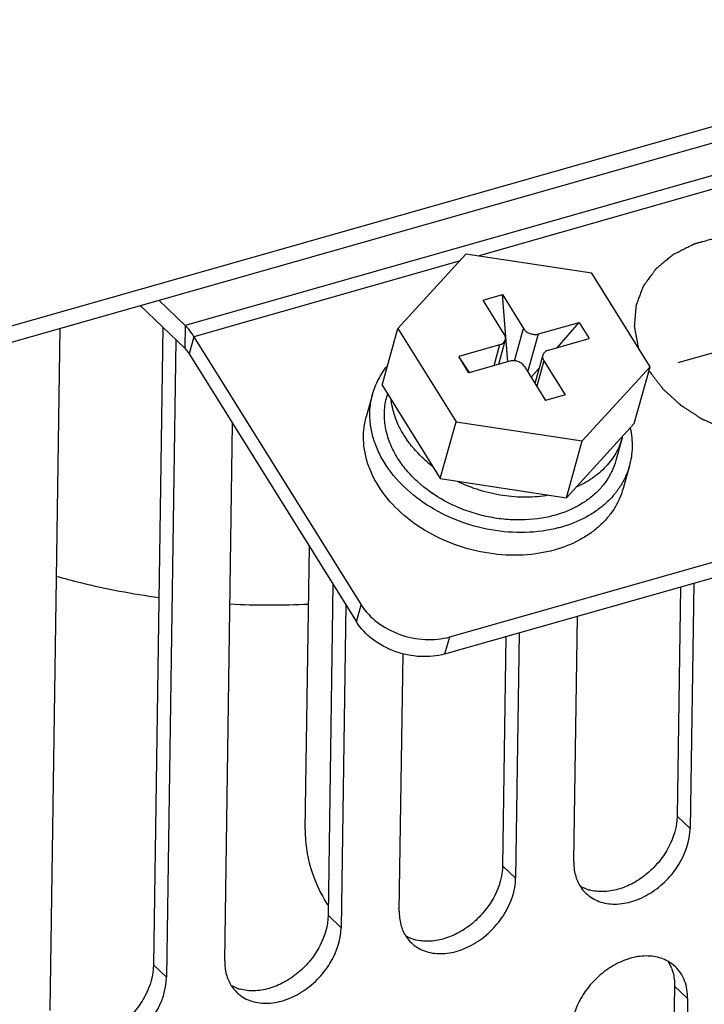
# Model space of a CAD drawing. Header units: millimetres. Extents: x 1117 to 38156, y -1945 to 7303.
# Tile 268 of 656: x 9825 to 9856, y 1046 to 1090. Entities that reach past the tile are written whole.
import ezdxf

# ---------------------------------------------------------------- set-up
doc = ezdxf.new("R2010")
doc.units = ezdxf.units.MM

msp = doc.modelspace()

# ---------------------------------------------------------------- linework, layer by layer
at = {"color": 7, "linetype": 'Continuous'}
for p, q in [((9724.854, 1047.902), (9984.071, 1121.541)), ((9724.843, 1047.158), (9983.706, 1120.697)), ((9876.536, 1088.782), (9832.897, 1076.385)), ((9871.417, 1086.71), (9846.075, 1079.51)), ((9845.528, 1079.594), (9842.475, 1076.253)), ((9851.203, 1078.732), (9845.528, 1079.594)), ((9845.233, 1079.271), (9833.296, 1075.88)), ((9853.825, 1074.529), (9851.203, 1078.732)), ((9832.897, 1076.385), (9831.71, 1077.517)), ((9846.306, 1077.524), (9847.178, 1077.771)), ((9847.26, 1075.995), (9846.306, 1077.524)), ((9847.178, 1077.771), (9848.132, 1076.243)), ((9847.416, 1074.754), (9847.178, 1077.771)), ((9832.882, 1075.365), (9830.875, 1077.28)), ((9855.084, 1074.72), (9862.939, 1076.951)), ((9848.796, 1076.003), (9850.629, 1076.523)), ((9849.635, 1075.384), (9850.629, 1076.523)), ((9850.629, 1076.523), (9851.083, 1075.796)), ((9826.824, 1045.57), (9827.278, 1076.258)), ((9831.9, 1076.302), (9831.475, 1047.616)), ((9832.897, 1076.385), (9832.882, 1075.365)), ((9841.76, 1073.695), (9842.475, 1076.253)), ((9842.475, 1076.253), (9845.097, 1072.05)), ((9847.728, 1074.795), (9848.132, 1076.243)), ((9832.485, 1075.744), (9832.061, 1047.057)), ((9833.296, 1075.88), (9833.081, 1075.113)), ((9833.296, 1075.88), (9840.825, 1063.813)), ((9847.305, 1075.736), (9846.997, 1074.635)), ((9848.319, 1074.297), (9848.796, 1076.003)), ((9849.25, 1075.275), (9851.083, 1075.796)), ((9847.05, 1075.507), (9845.217, 1074.986)), ((9847.05, 1075.507), (9846.79, 1074.576)), ((9833.081, 1075.113), (9840.611, 1063.046)), ((9845.691, 1074.264), (9845.217, 1074.986)), ((9845.672, 1074.258), (9845.217, 1074.986)), ((9847.505, 1074.779), (9845.672, 1074.258)), ((9848.996, 1075.046), (9848.642, 1073.78)), ((9849.041, 1074.787), (9848.723, 1073.65)), ((9849.041, 1074.787), (9849.995, 1073.258)), ((9848.168, 1074.539), (9849.122, 1073.01)), ((9848.472, 1074.052), (9848.834, 1074.466)), ((9850.773, 1071.188), (9853.825, 1074.529)), ((9853.111, 1071.972), (9853.825, 1074.529)), ((9841.76, 1073.695), (9844.383, 1069.493)), ((9841.335, 1073.299), (9841.049, 1072.276)), ((9842.009, 1073.296), (9841.979, 1073.187)), ((9844.806, 1062.373), (9883.209, 1073.283)), ((9849.995, 1073.258), (9849.122, 1073.01)), ((9844.592, 1061.606), (9882.994, 1072.516)), ((9834.679, 1047.801), (9835.037, 1071.979)), ((9844.383, 1069.493), (9845.097, 1072.05)), ((9845.097, 1072.05), (9850.773, 1071.188)), ((9850.058, 1068.631), (9853.111, 1071.972)), ((9850.058, 1068.631), (9850.773, 1071.188)), ((9852.57, 1071.33), (9852.284, 1070.307)), ((9852.892, 1070.068), (9852.606, 1069.045)), ((9844.383, 1069.493), (9850.058, 1068.631)), ((9838.303, 1053.71), (9838.491, 1066.443)), ((9839.551, 1064.745), (9839.33, 1049.847)), ((9855.193, 1064.618), (9855.041, 1054.31)), ((9855.789, 1064.787), (9855.626, 1053.752)), ((9840.131, 1063.816), (9839.916, 1049.289)), ((9840.611, 1063.046), (9840.825, 1063.813)), ((9850.389, 1052.264), (9850.553, 1063.3)), ((9844.592, 1061.606), (9844.806, 1062.373)), ((9847.338, 1062.387), (9847.185, 1052.079)), ((9847.934, 1062.556), (9847.771, 1051.52)), ((9842.534, 1050.033), (9842.706, 1061.618)), ((9855.626, 1053.752), (9855.041, 1054.31)), ((9847.771, 1051.52), (9847.185, 1052.079)), ((9839.916, 1049.289), (9839.33, 1049.847)), ((9832.061, 1047.057), (9831.475, 1047.616)), ((9854.927, 1046.663), (9854.462, 1015.225)), ((9855.513, 1046.105), (9854.927, 1046.663)), ((9855.513, 1046.105), (9855.048, 1014.667))]:
    msp.add_line(p, q, dxfattribs=at)
for centre, radius, start, end in [((9849.687, 1072.136), 2.994, 344.3877, 345.6542), ((9847.652, 1074.778), 5.95, 227.551, 232.2756), ((9836.746, 1101.622), 37.812, 267.218, 272.605), ((9852.085, 1052.038), 1.661, 212.6915, 226.3039), ((9851.59, 1052.807), 1.89, 252.1122, 254.3432), ((9844.23, 1049.806), 1.661, 212.6915, 226.3039), ((9843.735, 1050.575), 1.89, 252.1122, 254.3432), ((9853.818, 1046.326), 1.664, 46.438, 61.1008), ((9853.172, 1046.85), 1.733, 26.9466, 32.7061), ((9853.103, 1046.816), 1.81, 21.3112, 26.934), ((9836.375, 1047.575), 1.661, 212.6915, 226.3039), ((9835.88, 1048.344), 1.89, 252.1122, 254.3432)]:
    msp.add_arc(centre, radius, start, end, dxfattribs=at)
for points, knots in [([(9864.248, 1077.323), (9864.199, 1077.386), (9864.102, 1077.512), (9863.98, 1077.669), (9863.883, 1077.794), (9863.822, 1077.873), (9863.773, 1077.936), (9863.736, 1077.983), (9863.7, 1078.03), (9863.669, 1078.069), (9863.645, 1078.101), (9863.627, 1078.124), (9863.612, 1078.144), (9863.599, 1078.159), (9863.592, 1078.169), (9863.586, 1078.177), (9863.58, 1078.185), (9863.569, 1078.194), (9863.558, 1078.204), (9863.542, 1078.218), (9863.522, 1078.236), (9863.49, 1078.264), (9863.45, 1078.3), (9863.386, 1078.356), (9863.306, 1078.427), (9863.21, 1078.511), (9863.114, 1078.596), (9863.018, 1078.681), (9862.938, 1078.751), (9862.874, 1078.808), (9862.826, 1078.85), (9862.786, 1078.885), (9862.758, 1078.91), (9862.742, 1078.924), (9862.73, 1078.935), (9862.72, 1078.944), (9862.712, 1078.951), (9862.707, 1078.955), (9862.703, 1078.959), (9862.699, 1078.962), (9862.69, 1078.967), (9862.674, 1078.977), (9862.651, 1078.991), (9862.623, 1079.008), (9862.595, 1079.025), (9862.558, 1079.048), (9862.493, 1079.088), (9862.4, 1079.146), (9862.251, 1079.237), (9862.102, 1079.329), (9861.972, 1079.409), (9861.898, 1079.455), (9861.842, 1079.489), (9861.796, 1079.518), (9861.758, 1079.541), (9861.73, 1079.558), (9861.709, 1079.571), (9861.696, 1079.579), (9861.689, 1079.584), (9861.682, 1079.588), (9861.674, 1079.591), (9861.666, 1079.594), (9861.655, 1079.599), (9861.637, 1079.606), (9861.611, 1079.617), (9861.579, 1079.63), (9861.537, 1079.648), (9861.484, 1079.669), (9861.421, 1079.695), (9861.337, 1079.73), (9861.232, 1079.773), (9861.106, 1079.826), (9860.98, 1079.878), (9860.875, 1079.921), (9860.791, 1079.956), (9860.728, 1079.982), (9860.675, 1080.004), (9860.633, 1080.021), (9860.602, 1080.034), (9860.575, 1080.045), (9860.554, 1080.053), (9860.543, 1080.058), (9860.535, 1080.062), (9860.53, 1080.064), (9860.523, 1080.065), (9860.514, 1080.067), (9860.498, 1080.071), (9860.474, 1080.077), (9860.441, 1080.085), (9860.397, 1080.096), (9860.342, 1080.109), (9860.277, 1080.125), (9860.189, 1080.146), (9860.036, 1080.182), (9859.862, 1080.224), (9859.687, 1080.266), (9859.578, 1080.293), (9859.501, 1080.311), (9859.457, 1080.322), (9859.425, 1080.329), (9859.392, 1080.337), (9859.365, 1080.344), (9859.345, 1080.349), (9859.336, 1080.351), (9859.33, 1080.352), (9859.325, 1080.352), (9859.318, 1080.353), (9859.307, 1080.354), (9859.287, 1080.355), (9859.259, 1080.358), (9859.214, 1080.361), (9859.158, 1080.366), (9859.09, 1080.371), (9859, 1080.378), (9858.888, 1080.387), (9858.753, 1080.398), (9858.618, 1080.408), (9858.484, 1080.419), (9858.371, 1080.428), (9858.281, 1080.435), (9858.225, 1080.439), (9858.18, 1080.443), (9858.152, 1080.445), (9858.13, 1080.447), (9858.113, 1080.448), (9858.099, 1080.45), (9858.088, 1080.448), (9858.077, 1080.447), (9858.064, 1080.446), (9858.043, 1080.444), (9858.016, 1080.442), (9857.984, 1080.439), (9857.941, 1080.436), (9857.888, 1080.431), (9857.823, 1080.426), (9857.759, 1080.42), (9857.631, 1080.409), (9857.481, 1080.396), (9857.331, 1080.383), (9857.246, 1080.376), (9857.182, 1080.37), (9857.118, 1080.365), (9857.064, 1080.36), (9857.021, 1080.357), (9856.995, 1080.354), (9856.973, 1080.352), (9856.957, 1080.351), (9856.944, 1080.35), (9856.934, 1080.349), (9856.929, 1080.349), (9856.925, 1080.349), (9856.921, 1080.347), (9856.916, 1080.346), (9856.907, 1080.344), (9856.895, 1080.34), (9856.88, 1080.336), (9856.86, 1080.331), (9856.835, 1080.324), (9856.794, 1080.313), (9856.744, 1080.299), (9856.684, 1080.283), (9856.624, 1080.267), (9856.543, 1080.245), (9856.402, 1080.207), (9856.262, 1080.169), (9856.141, 1080.136), (9856.081, 1080.12), (9856.021, 1080.104), (9855.97, 1080.09), (9855.93, 1080.079), (9855.9, 1080.071), (9855.875, 1080.064), (9855.855, 1080.059), (9855.842, 1080.055), (9855.832, 1080.053), (9855.822, 1080.05), (9855.811, 1080.044), (9855.798, 1080.038), (9855.78, 1080.029), (9855.758, 1080.018), (9855.723, 1080), (9855.679, 1079.978), (9855.609, 1079.943), (9855.521, 1079.899), (9855.416, 1079.847), (9855.311, 1079.794), (9855.223, 1079.75), (9855.153, 1079.715), (9855.1, 1079.688), (9855.047, 1079.662), (9854.995, 1079.635), (9854.951, 1079.614), (9854.92, 1079.598), (9854.902, 1079.589), (9854.889, 1079.583), (9854.878, 1079.577), (9854.869, 1079.573), (9854.864, 1079.57), (9854.859, 1079.568), (9854.856, 1079.565), (9854.85, 1079.56), (9854.838, 1079.55), (9854.82, 1079.535), (9854.799, 1079.518), (9854.778, 1079.501), (9854.75, 1079.478), (9854.701, 1079.437), (9854.63, 1079.38), (9854.518, 1079.287), (9854.406, 1079.195), (9854.307, 1079.114), (9854.251, 1079.068), (9854.209, 1079.033), (9854.167, 1078.998), (9854.135, 1078.972), (9854.114, 1078.955), (9854.106, 1078.948), (9854.098, 1078.942), (9854.093, 1078.938), (9854.089, 1078.934), (9854.086, 1078.931), (9854.082, 1078.925), (9854.076, 1078.917), (9854.066, 1078.903), (9854.053, 1078.885), (9854.037, 1078.864), (9854.017, 1078.836), (9853.991, 1078.8), (9853.96, 1078.758), (9853.918, 1078.701), (9853.866, 1078.63), (9853.804, 1078.545), (9853.741, 1078.46), (9853.689, 1078.389), (9853.648, 1078.332), (9853.617, 1078.289), (9853.591, 1078.254), (9853.57, 1078.226), (9853.557, 1078.208), (9853.547, 1078.194), (9853.539, 1078.183), (9853.531, 1078.172), (9853.525, 1078.164), (9853.521, 1078.159), (9853.518, 1078.156), (9853.517, 1078.15), (9853.515, 1078.145), (9853.51, 1078.133), (9853.503, 1078.115), (9853.494, 1078.091), (9853.483, 1078.06), (9853.468, 1078.02), (9853.45, 1077.973), (9853.426, 1077.91), (9853.384, 1077.8), (9853.337, 1077.674), (9853.289, 1077.548), (9853.259, 1077.469), (9853.239, 1077.414), (9853.227, 1077.382), (9853.218, 1077.359), (9853.209, 1077.335), (9853.201, 1077.315), (9853.196, 1077.301), (9853.194, 1077.295), (9853.192, 1077.291), (9853.192, 1077.286), (9853.191, 1077.281), (9853.191, 1077.272), (9853.19, 1077.262), (9853.189, 1077.249), (9853.187, 1077.232), (9853.185, 1077.201), (9853.181, 1077.159), (9853.177, 1077.107), (9853.172, 1077.055), (9853.168, 1077.004), (9853.162, 1076.935), (9853.155, 1076.849), (9853.146, 1076.746), (9853.137, 1076.643), (9853.13, 1076.557), (9853.124, 1076.489), (9853.121, 1076.446), (9853.118, 1076.411), (9853.116, 1076.39), (9853.114, 1076.373), (9853.114, 1076.362), (9853.113, 1076.355), (9853.113, 1076.351), (9853.112, 1076.349), (9853.113, 1076.345), (9853.114, 1076.34), (9853.116, 1076.332), (9853.118, 1076.321), (9853.121, 1076.303), (9853.125, 1076.281), (9853.13, 1076.255), (9853.136, 1076.22), (9853.144, 1076.176), (9853.154, 1076.123), (9853.164, 1076.07), (9853.177, 1076), (9853.193, 1075.912), (9853.219, 1075.771), (9853.251, 1075.595), (9853.277, 1075.455), (9853.29, 1075.384)], [0, 0, 0, 0, 0.015625, 0.03125, 0.039062, 0.046875, 0.050781, 0.054688, 0.058594, 0.0625, 0.064453, 0.066406, 0.068359, 0.069336, 0.070312, 0.070801, 0.071289, 0.072266, 0.073242, 0.074219, 0.076172, 0.078125, 0.082031, 0.085938, 0.09375, 0.101562, 0.109375, 0.117188, 0.125, 0.128906, 0.132812, 0.136719, 0.138672, 0.139648, 0.140625, 0.141602, 0.14209, 0.142578, 0.142822, 0.143066, 0.143555, 0.144531, 0.146484, 0.148438, 0.150391, 0.152344, 0.15625, 0.164062, 0.171875, 0.1875, 0.195312, 0.199219, 0.203125, 0.207031, 0.208984, 0.210938, 0.212891, 0.213379, 0.213867, 0.214355, 0.214844, 0.215332, 0.21582, 0.216797, 0.21875, 0.220703, 0.222656, 0.226562, 0.230469, 0.234375, 0.242188, 0.25, 0.257812, 0.265625, 0.269531, 0.273438, 0.277344, 0.279297, 0.28125, 0.283203, 0.28418, 0.285156, 0.2854, 0.285645, 0.286133, 0.286621, 0.287109, 0.289062, 0.291016, 0.292969, 0.296875, 0.300781, 0.304688, 0.3125, 0.328125, 0.335938, 0.34375, 0.347656, 0.349609, 0.351562, 0.353516, 0.355469, 0.356445, 0.356934, 0.357178, 0.357422, 0.35791, 0.358398, 0.359375, 0.361328, 0.363281, 0.367188, 0.371094, 0.375, 0.382812, 0.390625, 0.398438, 0.40625, 0.414062, 0.417969, 0.421875, 0.423828, 0.425781, 0.426758, 0.427734, 0.428711, 0.429199, 0.429688, 0.430664, 0.431641, 0.433594, 0.435547, 0.4375, 0.441406, 0.445312, 0.449219, 0.453125, 0.46875, 0.476562, 0.480469, 0.484375, 0.488281, 0.492188, 0.494141, 0.496094, 0.49707, 0.498047, 0.499023, 0.499512, 0.499756, 0.5, 0.500244, 0.500488, 0.500977, 0.501953, 0.50293, 0.503906, 0.505859, 0.507812, 0.511719, 0.515625, 0.519531, 0.523438, 0.53125, 0.546875, 0.550781, 0.554688, 0.558594, 0.5625, 0.564453, 0.566406, 0.568359, 0.569336, 0.570312, 0.570801, 0.571289, 0.572266, 0.573242, 0.574219, 0.576172, 0.578125, 0.582031, 0.585938, 0.59375, 0.601562, 0.609375, 0.617188, 0.621094, 0.625, 0.628906, 0.632812, 0.636719, 0.638672, 0.639648, 0.640625, 0.641602, 0.64209, 0.642578, 0.642822, 0.643066, 0.643555, 0.644531, 0.646484, 0.648438, 0.650391, 0.652344, 0.65625, 0.664062, 0.671875, 0.6875, 0.695312, 0.699219, 0.703125, 0.707031, 0.710938, 0.711914, 0.712891, 0.713379, 0.713867, 0.714355, 0.7146, 0.714844, 0.71582, 0.716797, 0.71875, 0.720703, 0.722656, 0.726562, 0.730469, 0.734375, 0.742188, 0.75, 0.757812, 0.765625, 0.769531, 0.773438, 0.777344, 0.779297, 0.78125, 0.782227, 0.783203, 0.78418, 0.785156, 0.7854, 0.785645, 0.786133, 0.786621, 0.787109, 0.789062, 0.791016, 0.792969, 0.796875, 0.800781, 0.804688, 0.8125, 0.828125, 0.835938, 0.84375, 0.847656, 0.849609, 0.851562, 0.853516, 0.855469, 0.856445, 0.856934, 0.857178, 0.857422, 0.85791, 0.858398, 0.859375, 0.860352, 0.861328, 0.863281, 0.867188, 0.871094, 0.875, 0.878906, 0.882812, 0.890625, 0.898438, 0.90625, 0.914062, 0.917969, 0.921875, 0.923828, 0.925781, 0.926758, 0.927734, 0.928223, 0.928467, 0.928589, 0.928711, 0.929199, 0.929688, 0.930664, 0.931641, 0.933594, 0.935547, 0.9375, 0.941406, 0.945312, 0.949219, 0.953125, 0.960938, 0.96875, 0.984375, 1, 1, 1, 1]), ([(9853.774, 1074.348), (9853.827, 1074.279), (9853.905, 1074.177), (9854.01, 1074.04), (9854.089, 1073.938), (9854.154, 1073.852), (9854.207, 1073.784), (9854.246, 1073.733), (9854.286, 1073.681), (9854.318, 1073.639), (9854.345, 1073.605), (9854.361, 1073.583), (9854.374, 1073.566), (9854.384, 1073.553), (9854.392, 1073.543), (9854.398, 1073.535), (9854.401, 1073.531), (9854.403, 1073.528), (9854.407, 1073.525), (9854.411, 1073.521), (9854.418, 1073.514), (9854.429, 1073.505), (9854.441, 1073.493), (9854.458, 1073.478), (9854.479, 1073.459), (9854.512, 1073.429), (9854.554, 1073.39), (9854.605, 1073.345), (9854.655, 1073.299), (9854.722, 1073.238), (9854.806, 1073.162), (9854.89, 1073.085), (9854.957, 1073.024), (9855.007, 1072.979), (9855.057, 1072.933), (9855.099, 1072.895), (9855.133, 1072.864), (9855.154, 1072.845), (9855.17, 1072.83), (9855.183, 1072.818), (9855.193, 1072.809), (9855.201, 1072.802), (9855.205, 1072.799), (9855.208, 1072.795), (9855.212, 1072.793), (9855.217, 1072.79), (9855.225, 1072.784), (9855.238, 1072.776), (9855.253, 1072.767), (9855.272, 1072.754), (9855.297, 1072.738), (9855.337, 1072.712), (9855.386, 1072.68), (9855.445, 1072.642), (9855.505, 1072.603), (9855.584, 1072.552), (9855.683, 1072.487), (9855.782, 1072.423), (9855.861, 1072.372), (9855.92, 1072.333), (9855.979, 1072.295), (9856.029, 1072.263), (9856.069, 1072.237), (9856.093, 1072.221), (9856.113, 1072.208), (9856.128, 1072.199), (9856.14, 1072.191), (9856.149, 1072.185), (9856.154, 1072.182), (9856.157, 1072.179), (9856.162, 1072.177), (9856.167, 1072.175), (9856.177, 1072.17), (9856.191, 1072.164), (9856.208, 1072.157), (9856.23, 1072.147), (9856.259, 1072.134), (9856.303, 1072.114), (9856.36, 1072.089), (9856.427, 1072.058), (9856.494, 1072.028), (9856.584, 1071.988), (9856.696, 1071.937), (9856.809, 1071.887), (9856.898, 1071.846), (9856.966, 1071.816), (9857.033, 1071.786), (9857.089, 1071.761), (9857.134, 1071.741), (9857.162, 1071.728), (9857.185, 1071.718), (9857.202, 1071.71), (9857.216, 1071.704), (9857.225, 1071.7), (9857.231, 1071.697), (9857.235, 1071.695), (9857.24, 1071.694), (9857.246, 1071.692), (9857.256, 1071.689), (9857.271, 1071.685), (9857.288, 1071.68), (9857.312, 1071.674), (9857.341, 1071.665), (9857.388, 1071.652), (9857.447, 1071.636), (9857.517, 1071.616), (9857.588, 1071.596), (9857.682, 1071.57), (9857.799, 1071.537), (9857.916, 1071.504), (9858.01, 1071.477), (9858.081, 1071.458), (9858.151, 1071.438), (9858.21, 1071.421), (9858.257, 1071.408), (9858.286, 1071.4), (9858.31, 1071.393), (9858.327, 1071.388), (9858.342, 1071.384), (9858.352, 1071.381), (9858.358, 1071.38), (9858.363, 1071.378), (9858.367, 1071.378), (9858.373, 1071.377), (9858.384, 1071.376), (9858.399, 1071.374), (9858.417, 1071.372), (9858.441, 1071.368), (9858.471, 1071.365), (9858.519, 1071.359), (9858.579, 1071.351), (9858.651, 1071.342), (9858.723, 1071.333), (9858.819, 1071.32), (9858.939, 1071.305), (9859.059, 1071.29), (9859.155, 1071.277), (9859.227, 1071.268), (9859.299, 1071.259), (9859.359, 1071.251), (9859.407, 1071.245), (9859.437, 1071.241), (9859.461, 1071.238), (9859.479, 1071.236), (9859.494, 1071.234), (9859.504, 1071.233), (9859.51, 1071.232), (9859.515, 1071.231), (9859.519, 1071.232), (9859.525, 1071.232), (9859.535, 1071.232), (9859.55, 1071.232), (9859.568, 1071.233), (9859.591, 1071.233), (9859.621, 1071.234), (9859.668, 1071.235), (9859.727, 1071.237), (9859.798, 1071.239), (9859.869, 1071.24), (9859.963, 1071.243), (9860.081, 1071.246), (9860.199, 1071.249), (9860.294, 1071.251), (9860.364, 1071.253), (9860.435, 1071.255), (9860.494, 1071.256), (9860.541, 1071.257), (9860.571, 1071.258), (9860.594, 1071.259), (9860.612, 1071.259), (9860.627, 1071.259), (9860.637, 1071.26), (9860.643, 1071.26), (9860.648, 1071.26), (9860.652, 1071.261), (9860.658, 1071.262), (9860.667, 1071.264), (9860.682, 1071.266), (9860.699, 1071.27), (9860.721, 1071.274), (9860.75, 1071.279), (9860.795, 1071.288), (9860.852, 1071.299), (9860.92, 1071.312), (9860.988, 1071.325), (9861.079, 1071.342), (9861.192, 1071.364), (9861.305, 1071.386), (9861.396, 1071.403), (9861.464, 1071.416), (9861.532, 1071.429), (9861.589, 1071.44), (9861.634, 1071.448), (9861.663, 1071.454), (9861.685, 1071.458), (9861.702, 1071.461), (9861.717, 1071.464), (9861.727, 1071.466), (9861.732, 1071.467), (9861.737, 1071.468), (9861.74, 1071.469), (9861.745, 1071.471), (9861.754, 1071.475), (9861.767, 1071.479), (9861.782, 1071.485), (9861.802, 1071.493), (9861.827, 1071.503), (9861.867, 1071.518), (9861.917, 1071.538), (9861.978, 1071.561), (9862.038, 1071.584), (9862.119, 1071.615), (9862.219, 1071.654), (9862.32, 1071.693), (9862.4, 1071.724), (9862.46, 1071.747), (9862.521, 1071.77), (9862.571, 1071.79), (9862.611, 1071.805), (9862.636, 1071.815), (9862.656, 1071.823), (9862.672, 1071.828), (9862.684, 1071.833), (9862.693, 1071.837), (9862.698, 1071.839), (9862.702, 1071.84), (9862.705, 1071.842), (9862.709, 1071.845), (9862.717, 1071.85), (9862.727, 1071.856), (9862.74, 1071.865), (9862.758, 1071.875), (9862.779, 1071.889), (9862.813, 1071.911), (9862.856, 1071.938), (9862.908, 1071.971), (9862.959, 1072.004), (9863.028, 1072.048), (9863.114, 1072.102), (9863.2, 1072.157), (9863.269, 1072.2), (9863.32, 1072.233), (9863.372, 1072.266), (9863.415, 1072.293), (9863.449, 1072.315), (9863.471, 1072.329), (9863.488, 1072.34), (9863.501, 1072.348), (9863.511, 1072.355), (9863.519, 1072.359), (9863.523, 1072.362), (9863.527, 1072.364), (9863.529, 1072.367), (9863.532, 1072.37), (9863.538, 1072.376), (9863.547, 1072.385), (9863.557, 1072.395), (9863.571, 1072.409), (9863.588, 1072.426), (9863.615, 1072.453), (9863.649, 1072.487), (9863.69, 1072.528), (9863.73, 1072.569), (9863.785, 1072.624), (9863.853, 1072.693), (9863.921, 1072.761), (9863.975, 1072.816), (9864.016, 1072.857), (9864.057, 1072.898), (9864.091, 1072.932), (9864.118, 1072.959), (9864.135, 1072.976), (9864.148, 1072.99), (9864.159, 1073), (9864.167, 1073.009), (9864.173, 1073.015), (9864.176, 1073.018), (9864.179, 1073.021), (9864.181, 1073.024), (9864.183, 1073.028), (9864.187, 1073.035), (9864.193, 1073.045), (9864.201, 1073.057), (9864.21, 1073.073), (9864.222, 1073.094), (9864.242, 1073.126), (9864.266, 1073.167), (9864.295, 1073.215), (9864.323, 1073.264), (9864.362, 1073.329), (9864.41, 1073.41), (9864.458, 1073.491), (9864.497, 1073.556), (9864.526, 1073.604), (9864.554, 1073.653), (9864.579, 1073.694), (9864.598, 1073.726), (9864.61, 1073.746), (9864.619, 1073.763), (9864.627, 1073.775), (9864.633, 1073.785), (9864.637, 1073.792), (9864.639, 1073.796), (9864.641, 1073.799), (9864.642, 1073.802), (9864.643, 1073.807), (9864.645, 1073.814), (9864.649, 1073.825), (9864.652, 1073.838), (9864.657, 1073.856), (9864.663, 1073.878), (9864.673, 1073.913), (9864.686, 1073.957), (9864.701, 1074.01), (9864.715, 1074.062), (9864.735, 1074.133), (9864.76, 1074.22), (9864.785, 1074.308), (9864.805, 1074.379), (9864.819, 1074.431), (9864.834, 1074.484), (9864.847, 1074.528), (9864.857, 1074.563), (9864.863, 1074.585), (9864.868, 1074.602), (9864.871, 1074.616), (9864.874, 1074.627), (9864.877, 1074.634), (9864.878, 1074.639), (9864.879, 1074.642), (9864.879, 1074.645), (9864.879, 1074.65), (9864.879, 1074.658), (9864.879, 1074.67), (9864.879, 1074.684), (9864.88, 1074.702), (9864.88, 1074.725), (9864.881, 1074.762), (9864.881, 1074.809), (9864.882, 1074.864), (9864.883, 1074.92), (9864.884, 1074.994), (9864.886, 1075.086), (9864.887, 1075.179), (9864.889, 1075.253), (9864.889, 1075.308), (9864.89, 1075.364), (9864.891, 1075.41), (9864.892, 1075.447), (9864.892, 1075.47), (9864.892, 1075.489), (9864.893, 1075.503), (9864.893, 1075.514), (9864.893, 1075.522), (9864.893, 1075.527), (9864.893, 1075.53), (9864.892, 1075.534), (9864.891, 1075.539), (9864.889, 1075.547), (9864.886, 1075.558), (9864.883, 1075.573), (9864.879, 1075.591), (9864.873, 1075.615), (9864.865, 1075.652), (9864.854, 1075.699), (9864.841, 1075.755), (9864.827, 1075.812), (9864.81, 1075.887), (9864.788, 1075.98), (9864.766, 1076.074), (9864.749, 1076.149), (9864.736, 1076.205), (9864.723, 1076.262), (9864.712, 1076.309), (9864.703, 1076.346), (9864.697, 1076.369), (9864.693, 1076.388), (9864.69, 1076.402), (9864.687, 1076.414), (9864.685, 1076.422), (9864.684, 1076.427), (9864.683, 1076.43), (9864.681, 1076.434), (9864.679, 1076.439), (9864.675, 1076.447), (9864.67, 1076.458), (9864.663, 1076.472), (9864.654, 1076.491), (9864.642, 1076.514), (9864.624, 1076.551), (9864.602, 1076.598), (9864.574, 1076.654), (9864.547, 1076.709), (9864.511, 1076.784), (9864.465, 1076.877), (9864.411, 1076.988), (9864.339, 1077.137), (9864.284, 1077.249), (9864.248, 1077.323)], [0, 0, 0, 0, 0.015625, 0.023438, 0.03125, 0.039062, 0.042969, 0.046875, 0.050781, 0.054688, 0.056641, 0.058594, 0.05957, 0.060547, 0.061523, 0.062012, 0.062256, 0.0625, 0.062744, 0.062988, 0.063477, 0.064453, 0.06543, 0.066406, 0.068359, 0.070312, 0.074219, 0.078125, 0.082031, 0.085938, 0.09375, 0.101562, 0.105469, 0.109375, 0.113281, 0.117188, 0.119141, 0.121094, 0.12207, 0.123047, 0.124023, 0.124512, 0.124756, 0.125, 0.125244, 0.125488, 0.125977, 0.126953, 0.12793, 0.128906, 0.130859, 0.132812, 0.136719, 0.140625, 0.144531, 0.148438, 0.15625, 0.164062, 0.167969, 0.171875, 0.175781, 0.179688, 0.181641, 0.183594, 0.18457, 0.185547, 0.186523, 0.187012, 0.187256, 0.1875, 0.187744, 0.187988, 0.188477, 0.189453, 0.19043, 0.191406, 0.193359, 0.195312, 0.199219, 0.203125, 0.207031, 0.210938, 0.21875, 0.226562, 0.230469, 0.234375, 0.238281, 0.242188, 0.244141, 0.246094, 0.24707, 0.248047, 0.249023, 0.249512, 0.249756, 0.25, 0.250244, 0.250488, 0.250977, 0.251953, 0.25293, 0.253906, 0.255859, 0.257812, 0.261719, 0.265625, 0.269531, 0.273438, 0.28125, 0.289062, 0.292969, 0.296875, 0.300781, 0.304688, 0.306641, 0.308594, 0.30957, 0.310547, 0.311523, 0.312012, 0.312256, 0.3125, 0.312744, 0.312988, 0.313477, 0.314453, 0.31543, 0.316406, 0.318359, 0.320312, 0.324219, 0.328125, 0.332031, 0.335938, 0.34375, 0.351562, 0.355469, 0.359375, 0.363281, 0.367188, 0.369141, 0.371094, 0.37207, 0.373047, 0.374023, 0.374512, 0.374756, 0.375, 0.375244, 0.375488, 0.375977, 0.376953, 0.37793, 0.378906, 0.380859, 0.382812, 0.386719, 0.390625, 0.394531, 0.398438, 0.40625, 0.414062, 0.417969, 0.421875, 0.425781, 0.429688, 0.431641, 0.433594, 0.43457, 0.435547, 0.436523, 0.437012, 0.437256, 0.4375, 0.437744, 0.437988, 0.438477, 0.439453, 0.44043, 0.441406, 0.443359, 0.445312, 0.449219, 0.453125, 0.457031, 0.460938, 0.46875, 0.476562, 0.480469, 0.484375, 0.488281, 0.492188, 0.494141, 0.496094, 0.49707, 0.498047, 0.499023, 0.499512, 0.499756, 0.5, 0.500244, 0.500488, 0.500977, 0.501953, 0.50293, 0.503906, 0.505859, 0.507812, 0.511719, 0.515625, 0.519531, 0.523438, 0.53125, 0.539062, 0.542969, 0.546875, 0.550781, 0.554688, 0.556641, 0.558594, 0.55957, 0.560547, 0.561523, 0.562012, 0.562256, 0.5625, 0.562744, 0.562988, 0.563477, 0.564453, 0.56543, 0.566406, 0.568359, 0.570312, 0.574219, 0.578125, 0.582031, 0.585938, 0.59375, 0.601562, 0.605469, 0.609375, 0.613281, 0.617188, 0.619141, 0.621094, 0.62207, 0.623047, 0.624023, 0.624512, 0.624756, 0.625, 0.625244, 0.625488, 0.625977, 0.626953, 0.62793, 0.628906, 0.630859, 0.632812, 0.636719, 0.640625, 0.644531, 0.648438, 0.65625, 0.664062, 0.667969, 0.671875, 0.675781, 0.679688, 0.681641, 0.683594, 0.68457, 0.685547, 0.686523, 0.687012, 0.687256, 0.6875, 0.687744, 0.687988, 0.688477, 0.689453, 0.69043, 0.691406, 0.693359, 0.695312, 0.699219, 0.703125, 0.707031, 0.710938, 0.71875, 0.726562, 0.730469, 0.734375, 0.738281, 0.742188, 0.744141, 0.746094, 0.74707, 0.748047, 0.749023, 0.749512, 0.749756, 0.75, 0.750244, 0.750488, 0.750977, 0.751953, 0.75293, 0.753906, 0.755859, 0.757812, 0.761719, 0.765625, 0.769531, 0.773438, 0.78125, 0.789062, 0.792969, 0.796875, 0.800781, 0.804688, 0.806641, 0.808594, 0.80957, 0.810547, 0.811523, 0.812012, 0.812256, 0.8125, 0.812744, 0.812988, 0.813477, 0.814453, 0.81543, 0.816406, 0.818359, 0.820312, 0.824219, 0.828125, 0.832031, 0.835938, 0.84375, 0.851562, 0.855469, 0.859375, 0.863281, 0.867188, 0.869141, 0.871094, 0.87207, 0.873047, 0.874023, 0.874512, 0.874756, 0.875, 0.875244, 0.875488, 0.875977, 0.876953, 0.87793, 0.878906, 0.880859, 0.882812, 0.886719, 0.890625, 0.894531, 0.898438, 0.90625, 0.914062, 0.917969, 0.921875, 0.925781, 0.929688, 0.931641, 0.933594, 0.93457, 0.935547, 0.936523, 0.937012, 0.937256, 0.9375, 0.937744, 0.937988, 0.938477, 0.939453, 0.94043, 0.941406, 0.943359, 0.945312, 0.949219, 0.953125, 0.957031, 0.960938, 0.96875, 0.976562, 0.984375, 1, 1, 1, 1]), ([(9833.296, 1075.88), (9833.265, 1075.93), (9833.147, 1076.109), (9833.01, 1076.277), (9832.897, 1076.385)], [0, 0, 0, 0, 0.272289, 1, 1, 1, 1]), ([(9848.132, 1076.243), (9848.164, 1076.193), (9848.251, 1076.102), (9848.419, 1076.013), (9848.608, 1075.974), (9848.736, 1075.986), (9848.796, 1076.003)], [0, 0, 0, 0, 0.236391, 0.492161, 0.752318, 1, 1, 1, 1]), ([(9847.05, 1075.507), (9847.081, 1075.516), (9847.14, 1075.539), (9847.216, 1075.591), (9847.274, 1075.657), (9847.297, 1075.71), (9847.305, 1075.736)], [0, 0, 0, 0, 0.272046, 0.527097, 0.767728, 1, 1, 1, 1]), ([(9847.305, 1075.736), (9847.31, 1075.757), (9847.317, 1075.8), (9847.311, 1075.89), (9847.284, 1075.955), (9847.26, 1075.995)], [0, 0, 0, 0, 0.238652, 0.482564, 1, 1, 1, 1]), ([(9833.081, 1075.113), (9833.066, 1075.138), (9833.007, 1075.227), (9832.939, 1075.312), (9832.882, 1075.365)], [0, 0, 0, 0, 0.272289, 1, 1, 1, 1]), ([(9849.25, 1075.275), (9849.219, 1075.266), (9849.16, 1075.243), (9849.084, 1075.191), (9849.027, 1075.124), (9849.003, 1075.072), (9848.996, 1075.046)], [0, 0, 0, 0, 0.272046, 0.527097, 0.767728, 1, 1, 1, 1]), ([(9848.168, 1074.539), (9848.137, 1074.589), (9848.05, 1074.68), (9847.882, 1074.769), (9847.693, 1074.808), (9847.564, 1074.796), (9847.505, 1074.779)], [0, 0, 0, 0, 0.236391, 0.492161, 0.752318, 1, 1, 1, 1]), ([(9848.996, 1075.046), (9848.99, 1075.025), (9848.983, 1074.982), (9848.989, 1074.892), (9849.016, 1074.826), (9849.041, 1074.787)], [0, 0, 0, 0, 0.238652, 0.482564, 1, 1, 1, 1]), ([(9841.335, 1073.299), (9841.399, 1073.526), (9841.576, 1073.972), (9841.842, 1074.371), (9841.993, 1074.557)], [0, 0, 0, 0, 0.495334, 1, 1, 1, 1]), ([(9843.175, 1068.75), (9842.804, 1069.051), (9842.301, 1069.555), (9841.784, 1070.32), (9841.493, 1070.909), (9841.298, 1071.512), (9841.203, 1072.12), (9841.21, 1072.72), (9841.283, 1073.11), (9841.335, 1073.299)], [0, 0, 0, 0, 0.275931, 0.406916, 0.532966, 0.654422, 0.771995, 0.886743, 1, 1, 1, 1]), ([(9842.462, 1070.421), (9842.327, 1070.637), (9842.098, 1071.084), (9841.926, 1071.682), (9841.868, 1072.157), (9841.864, 1072.508), (9841.899, 1072.852), (9841.948, 1073.077), (9841.979, 1073.187)], [0, 0, 0, 0, 0.265348, 0.518176, 0.64091, 0.761721, 0.881201, 1, 1, 1, 1]), ([(9842.748, 1071.443), (9842.596, 1071.687), (9842.344, 1072.192), (9842.208, 1072.741), (9842.176, 1073.012)], [0, 0, 0, 0, 0.513394, 1, 1, 1, 1]), ([(9842.889, 1067.727), (9842.519, 1068.028), (9842.015, 1068.532), (9841.498, 1069.298), (9841.207, 1069.886), (9841.012, 1070.49), (9840.917, 1071.097), (9840.924, 1071.697), (9840.997, 1072.087), (9841.049, 1072.276)], [0, 0, 0, 0, 0.275931, 0.406916, 0.532966, 0.654422, 0.771995, 0.886743, 1, 1, 1, 1]), ([(9852.932, 1071.767), (9852.963, 1071.624), (9853.009, 1071.337), (9853.025, 1070.905), (9852.989, 1070.48), (9852.93, 1070.203), (9852.892, 1070.068)], [0, 0, 0, 0, 0.255593, 0.506481, 0.754085, 1, 1, 1, 1]), ([(9843.636, 1070.387), (9843.462, 1070.546), (9843.141, 1070.879), (9842.868, 1071.252), (9842.748, 1071.443)], [0, 0, 0, 0, 0.509894, 1, 1, 1, 1]), ([(9852.57, 1071.33), (9852.537, 1071.211), (9852.455, 1070.976), (9852.289, 1070.64), (9852.082, 1070.322), (9851.748, 1069.922), (9851.23, 1069.482), (9850.749, 1069.218), (9850.492, 1069.106)], [0, 0, 0, 0, 0.117971, 0.23673, 0.357021, 0.47951, 0.732829, 1, 1, 1, 1]), ([(9843.35, 1069.365), (9843.176, 1069.523), (9842.855, 1069.856), (9842.582, 1070.229), (9842.462, 1070.421)], [0, 0, 0, 0, 0.509894, 1, 1, 1, 1]), ([(9852.284, 1070.307), (9852.24, 1070.15), (9852.126, 1069.842), (9851.881, 1069.41), (9851.566, 1069.013), (9851.184, 1068.658), (9850.743, 1068.349), (9850.074, 1067.998), (9849.519, 1067.827), (9849.137, 1067.75)], [0, 0, 0, 0, 0.114344, 0.229995, 0.348141, 0.469756, 0.59554, 0.725891, 1, 1, 1, 1]), ([(9852.892, 1070.068), (9852.848, 1069.908), (9852.734, 1069.594), (9852.495, 1069.15), (9852.19, 1068.737), (9851.822, 1068.361), (9851.398, 1068.026), (9850.753, 1067.634), (9850.213, 1067.422), (9849.839, 1067.316)], [0, 0, 0, 0, 0.115707, 0.23251, 0.351422, 0.473304, 0.59882, 0.728396, 1, 1, 1, 1]), ([(9849.137, 1067.75), (9848.639, 1067.651), (9847.861, 1067.599), (9846.83, 1067.707), (9846.054, 1067.878), (9845.301, 1068.134), (9844.363, 1068.575), (9843.724, 1069.022), (9843.35, 1069.365)], [0, 0, 0, 0, 0.245006, 0.371858, 0.499955, 0.628058, 0.754927, 1, 1, 1, 1]), ([(9849.273, 1068.745), (9848.936, 1068.687), (9848.24, 1068.628), (9847.185, 1068.707), (9846.141, 1068.947), (9845.472, 1069.21), (9845.151, 1069.367)], [0, 0, 0, 0, 0.24262, 0.492941, 0.746892, 1, 1, 1, 1]), ([(9852.606, 1069.045), (9852.562, 1068.886), (9852.448, 1068.571), (9852.209, 1068.127), (9851.904, 1067.714), (9851.536, 1067.338), (9851.112, 1067.003), (9850.467, 1066.611), (9849.927, 1066.399), (9849.553, 1066.293)], [0, 0, 0, 0, 0.115707, 0.23251, 0.351422, 0.473304, 0.59882, 0.728396, 1, 1, 1, 1]), ([(9848.961, 1067.133), (9848.46, 1067.065), (9847.425, 1067.04), (9845.892, 1067.312), (9844.441, 1067.874), (9843.568, 1068.432), (9843.175, 1068.75)], [0, 0, 0, 0, 0.246287, 0.499994, 0.753703, 1, 1, 1, 1]), ([(9848.675, 1066.11), (9848.174, 1066.042), (9847.139, 1066.017), (9845.606, 1066.29), (9844.155, 1066.851), (9843.282, 1067.409), (9842.889, 1067.727)], [0, 0, 0, 0, 0.246287, 0.499994, 0.753703, 1, 1, 1, 1]), ([(9849.839, 1067.316), (9849.768, 1067.296), (9849.479, 1067.219), (9849.184, 1067.164), (9848.961, 1067.133)], [0, 0, 0, 0, 0.246282, 1, 1, 1, 1]), ([(9849.553, 1066.293), (9849.482, 1066.273), (9849.193, 1066.196), (9848.899, 1066.141), (9848.675, 1066.11)], [0, 0, 0, 0, 0.246282, 1, 1, 1, 1]), ([(9827.077, 1065.111), (9827.448, 1065.005), (9828.975, 1064.6), (9830.532, 1064.309), (9831.715, 1064.148)], [0, 0, 0, 0, 0.243852, 1, 1, 1, 1]), ([(9840.825, 1063.813), (9841.013, 1063.513), (9841.535, 1062.968), (9842.543, 1062.433), (9843.677, 1062.199), (9844.45, 1062.272), (9844.806, 1062.373)], [0, 0, 0, 0, 0.236384, 0.492161, 0.752325, 1, 1, 1, 1]), ([(9844.592, 1061.606), (9844.235, 1061.505), (9843.463, 1061.432), (9842.329, 1061.666), (9841.321, 1062.201), (9840.798, 1062.746), (9840.611, 1063.046)], [0, 0, 0, 0, 0.247675, 0.507839, 0.763616, 1, 1, 1, 1]), ([(9855.041, 1054.31), (9855.033, 1053.836), (9854.814, 1053.102), (9854.264, 1052.272), (9853.718, 1051.714), (9853.086, 1051.28), (9852.408, 1050.995), (9851.727, 1050.882), (9851.283, 1050.93), (9851.08, 1050.987)], [0, 0, 0, 0, 0.245376, 0.378632, 0.513665, 0.646334, 0.772934, 0.890983, 1, 1, 1, 1]), ([(9838.303, 1053.71), (9838.294, 1053.134), (9838.468, 1051.934), (9838.981, 1050.842), (9839.305, 1050.32)], [0, 0, 0, 0, 0.48438, 1, 1, 1, 1]), ([(9850.937, 1050.837), (9851.02, 1050.758), (9851.204, 1050.616), (9851.635, 1050.408), (9852.273, 1050.31), (9853.077, 1050.452), (9853.868, 1050.825), (9854.578, 1051.396), (9855.311, 1052.318), (9855.618, 1053.189), (9855.626, 1053.752)], [0, 0, 0, 0, 0.051621, 0.104232, 0.21512, 0.33684, 0.468675, 0.606677, 0.74522, 1, 1, 1, 1]), ([(9850.389, 1052.264), (9850.386, 1052.062), (9850.428, 1051.667), (9850.585, 1051.3), (9850.687, 1051.141)], [0, 0, 0, 0, 0.516766, 1, 1, 1, 1]), ([(9847.185, 1052.079), (9847.178, 1051.604), (9846.959, 1050.871), (9846.409, 1050.041), (9845.863, 1049.483), (9845.231, 1049.048), (9844.553, 1048.764), (9843.872, 1048.65), (9843.428, 1048.699), (9843.225, 1048.755)], [0, 0, 0, 0, 0.245376, 0.378632, 0.513665, 0.646334, 0.772934, 0.890983, 1, 1, 1, 1]), ([(9843.082, 1048.605), (9843.165, 1048.527), (9843.349, 1048.385), (9843.78, 1048.177), (9844.418, 1048.079), (9845.222, 1048.22), (9846.013, 1048.593), (9846.723, 1049.165), (9847.456, 1050.086), (9847.763, 1050.957), (9847.771, 1051.52)], [0, 0, 0, 0, 0.051621, 0.104232, 0.21512, 0.33684, 0.468675, 0.606677, 0.74522, 1, 1, 1, 1]), ([(9851.01, 1051.008), (9850.982, 1051.017), (9850.874, 1051.055), (9850.769, 1051.103), (9850.694, 1051.144)], [0, 0, 0, 0, 0.253082, 1, 1, 1, 1]), ([(9842.534, 1050.033), (9842.531, 1049.83), (9842.573, 1049.435), (9842.73, 1049.068), (9842.832, 1048.909)], [0, 0, 0, 0, 0.516766, 1, 1, 1, 1]), ([(9839.33, 1049.847), (9839.323, 1049.373), (9839.104, 1048.639), (9838.554, 1047.809), (9838.008, 1047.251), (9837.376, 1046.817), (9836.698, 1046.533), (9836.017, 1046.419), (9835.573, 1046.467), (9835.37, 1046.524)], [0, 0, 0, 0, 0.245376, 0.378632, 0.513665, 0.646334, 0.772934, 0.890983, 1, 1, 1, 1]), ([(9835.227, 1046.374), (9835.31, 1046.295), (9835.494, 1046.153), (9835.925, 1045.945), (9836.563, 1045.847), (9837.367, 1045.989), (9838.158, 1046.362), (9838.868, 1046.933), (9839.601, 1047.855), (9839.908, 1048.726), (9839.916, 1049.289)], [0, 0, 0, 0, 0.051621, 0.104232, 0.21512, 0.33684, 0.468675, 0.606677, 0.74522, 1, 1, 1, 1]), ([(9843.155, 1048.777), (9843.127, 1048.786), (9843.019, 1048.823), (9842.914, 1048.871), (9842.839, 1048.913)], [0, 0, 0, 0, 0.253082, 1, 1, 1, 1]), ([(9834.679, 1047.801), (9834.676, 1047.599), (9834.718, 1047.204), (9834.875, 1046.837), (9834.977, 1046.678)], [0, 0, 0, 0, 0.516766, 1, 1, 1, 1]), ([(9854.622, 1047.783), (9854.431, 1047.889), (9853.986, 1048.032), (9853.263, 1048.018), (9852.518, 1047.795), (9851.807, 1047.383), (9851.181, 1046.813), (9850.544, 1045.935), (9850.284, 1045.135), (9850.276, 1044.617)], [0, 0, 0, 0, 0.105626, 0.220123, 0.344638, 0.477246, 0.613978, 0.749944, 1, 1, 1, 1]), ([(9831.475, 1047.616), (9831.468, 1047.141), (9831.248, 1046.408), (9830.699, 1045.578), (9830.153, 1045.02), (9829.521, 1044.585), (9828.843, 1044.301), (9828.162, 1044.187), (9827.718, 1044.236), (9827.515, 1044.292)], [0, 0, 0, 0, 0.245376, 0.378632, 0.513665, 0.646334, 0.772934, 0.890983, 1, 1, 1, 1]), ([(9854.789, 1047.473), (9854.813, 1047.412), (9854.899, 1047.15), (9854.93, 1046.872), (9854.927, 1046.663)], [0, 0, 0, 0, 0.241491, 1, 1, 1, 1]), ([(9855.513, 1046.105), (9855.517, 1046.375), (9855.456, 1046.782), (9855.218, 1047.25), (9855.055, 1047.446), (9854.965, 1047.532)], [0, 0, 0, 0, 0.517854, 0.761612, 1, 1, 1, 1]), ([(9827.372, 1044.142), (9827.455, 1044.064), (9827.639, 1043.922), (9828.07, 1043.714), (9828.708, 1043.616), (9829.512, 1043.757), (9830.302, 1044.13), (9831.013, 1044.702), (9831.746, 1045.623), (9832.053, 1046.494), (9832.061, 1047.057)], [0, 0, 0, 0, 0.051621, 0.104232, 0.21512, 0.33684, 0.468675, 0.606677, 0.74522, 1, 1, 1, 1]), ([(9835.3, 1046.545), (9835.272, 1046.554), (9835.164, 1046.592), (9835.059, 1046.64), (9834.984, 1046.681)], [0, 0, 0, 0, 0.253082, 1, 1, 1, 1])]:
    msp.add_open_spline(points, degree=3, knots=knots, dxfattribs=at)

doc.saveas('drawing.dxf')
